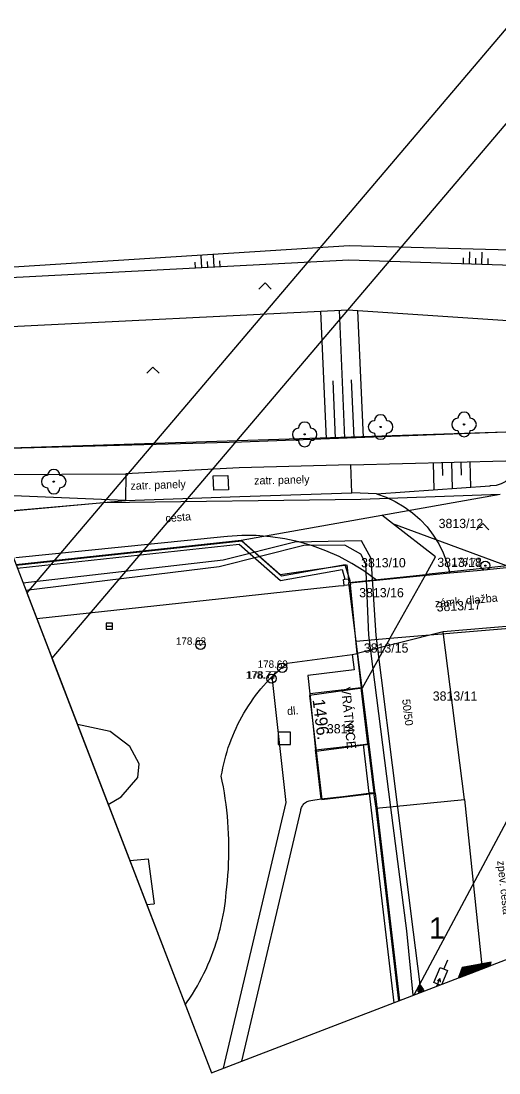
# Model space of a CAD drawing. Extents: x -540150 to -533593, y -1185082 to -1180066.
# Drawn here: x -534383.3 to -534344.5, y -1182698.8 to -1182613.3 of the extents above; entities that cross this region are included whole.
import ezdxf

# ---------------------------------------------------------------- set-up
doc = ezdxf.new("R2010")
doc.units = 0
for name, color, linetype in [('KN_HRAN_PARCEL', 7, 'Continuous'), ('KN_PARC_Č', 7, 'Continuous'), ('KN_VKP_HRAN_', 7, 'Continuous'), ('rámeček', 7, 'Continuous'), ('Vrstva 10', 7, 'Continuous'), ('Vrstva 11', 7, 'Continuous'), ('Vrstva 12', 7, 'Continuous'), ('Vrstva 14', 7, 'Continuous'), ('Vrstva 15', 7, 'Continuous'), ('Vrstva 16', 7, 'Continuous'), ('Vrstva 19', 7, 'Continuous'), ('Vrstva 21', 7, 'Continuous'), ('Vrstva 22', 7, 'Continuous'), ('Vrstva 26', 7, 'Continuous'), ('Vrstva 27', 7, 'Continuous'), ('Vrstva 36', 7, 'Continuous'), ('Vrstva 40', 7, 'Continuous'), ('Vrstva 41', 7, 'Continuous'), ('Vrstva 47', 7, 'Continuous'), ('Vrstva 5', 7, 'Continuous'), ('Vrstva 7', 7, 'Continuous'), ('Vrstva 8', 7, 'Continuous')]:
    doc.layers.add(name, color=color, linetype=linetype)

msp = doc.modelspace()

# ---------------------------------------------------------------- linework, layer by layer
at = {"layer": 'KN_HRAN_PARCEL'}
for p, q in [((-534343.964, -1182646.715), (-534385.024, -1182648.055)), ((-534385.388, -1182653.211), (-534376.604, -1182652.425)), ((-534376.604, -1182652.425), (-534355.724, -1182652.155)), ((-534355.724, -1182652.155), (-534344.424, -1182651.765)), ((-534354.024, -1182653.465), (-534344.424, -1182651.765)), ((-534365.444, -1182655.495), (-534354.024, -1182653.465)), ((-534353.154, -1182654.135), (-534354.024, -1182653.465)), ((-534349.654, -1182656.845), (-534353.154, -1182654.135)), ((-534353.154, -1182654.135), (-534343.844, -1182657.585)), ((-534383.749, -1182657.474), (-534365.444, -1182655.495)), ((-534365.444, -1182655.495), (-534362.294, -1182658.265)), ((-534362.294, -1182658.265), (-534356.874, -1182657.485)), ((-534356.874, -1182657.485), (-534356.694, -1182658.915)), ((-534350.454, -1182658.265), (-534349.654, -1182656.845)), ((-534343.844, -1182657.585), (-534348.124, -1182658.025)), ((-534356.694, -1182658.915), (-534350.454, -1182658.265)), ((-534353.374, -1182663.475), (-534350.454, -1182658.265)), ((-534348.124, -1182658.025), (-534350.454, -1182658.265)), ((-534356.104, -1182663.705), (-534356.694, -1182658.915)), ((-534343.334, -1182662.625), (-534353.374, -1182663.475)), ((-534353.374, -1182663.475), (-534356.104, -1182663.705)), ((-534353.374, -1182663.475), (-534355.634, -1182667.495)), ((-534355.634, -1182667.495), (-534356.104, -1182663.705)), ((-534355.634, -1182667.495), (-534359.894, -1182668.095)), ((-534355.064, -1182672.055), (-534355.634, -1182667.495)), ((-534359.894, -1182668.095), (-534359.354, -1182672.635)), ((-534354.574, -1182676.045), (-534355.064, -1182672.055)), ((-534359.354, -1182672.635), (-534358.894, -1182676.555)), ((-534351.403, -1182692.428), (-534342.094, -1182674.955)), ((-534358.894, -1182676.555), (-534354.574, -1182676.045)), ((-534354.574, -1182676.045), (-534352.584, -1182692.883))]:
    msp.add_line(p, q, dxfattribs=at)
at = {"layer": 'KN_VKP_HRAN_'}
msp.add_line((-534359.354, -1182672.635), (-534355.064, -1182672.055), dxfattribs=at)
at = {"layer": 'rámeček'}
for p, q in [((-534367.869, -1182698.761), (-533593.193, -1182400.806)), ((-534382.866, -1182659.769), (-534367.869, -1182698.761)), ((-534367.869, -1182698.761), (-534273.835, -1182662.594)), ((-534380.821, -1182665.085), (-534367.869, -1182698.761)), ((-534367.869, -1182698.761), (-534279.152, -1182664.639))]:
    msp.add_line(p, q, dxfattribs=at)
for points in [[(-533696.221, -1182132.937), (-534470.896, -1182430.892), (-534367.869, -1182698.761)], [(-534273.835, -1182662.594), (-534338.578, -1182607.616), (-534382.866, -1182659.769)], [(-534279.152, -1182664.639), (-534338.004, -1182614.663), (-534380.821, -1182665.085)]]:
    msp.add_lwpolyline(points, dxfattribs=at)
at = {"layer": 'Vrstva 10'}
for p, q in [((-534382.061, -1182661.863), (-534357.554, -1182659.205)), ((-534357.554, -1182659.205), (-534357.08, -1182659.178)), ((-534349.034, -1182662.945), (-534356.034, -1182664.705)), ((-534361.704, -1182665.475), (-534356.434, -1182664.785)), ((-534356.434, -1182664.785), (-534356.034, -1182664.705)), ((-534376.094, -1182671.015), (-534378.749, -1182670.472)), ((-534374.504, -1182672.255), (-534376.094, -1182671.015)), ((-534373.724, -1182673.655), (-534374.504, -1182672.255)), ((-534373.844, -1182674.775), (-534373.724, -1182673.655)), ((-534375.204, -1182676.335), (-534373.844, -1182674.775)), ((-534376.255, -1182676.958), (-534375.204, -1182676.335))]:
    msp.add_line(p, q, dxfattribs=at)
for points in [[(-534348.503, -1182658.143), (-534346.269, -1182657.939), (-534341.504, -1182657.475)], [(-534354.454, -1182658.736), (-534348.503, -1182658.143)], [(-534356.604, -1182658.945), (-534354.454, -1182658.736)], [(-534341.364, -1182662.275), (-534349.034, -1182662.945)], [(-534367.064, -1182674.665), (-534367.006, -1182674.327), (-534366.941, -1182673.991), (-534366.868, -1182673.656), (-534366.787, -1182673.323), (-534366.698, -1182672.992), (-534366.601, -1182672.663), (-534366.497, -1182672.337), (-534366.385, -1182672.013), (-534366.266, -1182671.692), (-534366.139, -1182671.373), (-534366.005, -1182671.058), (-534365.864, -1182670.746), (-534365.715, -1182670.437), (-534365.559, -1182670.132), (-534365.396, -1182669.831), (-534365.226, -1182669.533), (-534365.049, -1182669.24), (-534364.865, -1182668.951), (-534364.675, -1182668.666), (-534364.478, -1182668.385), (-534364.275, -1182668.109), (-534364.065, -1182667.839), (-534363.849, -1182667.573), (-534363.626, -1182667.312), (-534363.398, -1182667.056), (-534363.164, -1182666.806), (-534362.924, -1182666.562), (-534362.678, -1182666.323), (-534362.427, -1182666.089)], [(-534362.427, -1182666.089), (-534362.171, -1182665.862), (-534361.909, -1182665.641), (-534361.704, -1182665.475)], [(-534366.664, -1182684.115), (-534366.609, -1182683.639), (-534366.562, -1182683.162), (-534366.523, -1182682.685), (-534366.492, -1182682.206), (-534366.469, -1182681.728), (-534366.454, -1182681.249), (-534366.447, -1182680.77), (-534366.448, -1182680.291), (-534366.457, -1182679.812), (-534366.474, -1182679.333), (-534366.499, -1182678.854), (-534366.532, -1182678.376), (-534366.572, -1182677.899), (-534366.621, -1182677.422), (-534366.678, -1182676.947), (-534366.743, -1182676.472), (-534366.816, -1182675.998), (-534366.896, -1182675.526), (-534366.985, -1182675.055), (-534367.064, -1182674.665)], [(-534367.472, -1182688.181), (-534367.359, -1182687.814), (-534367.254, -1182687.445), (-534367.156, -1182687.073), (-534367.066, -1182686.7), (-534366.984, -1182686.324), (-534366.91, -1182685.948), (-534366.844, -1182685.569), (-534366.786, -1182685.19), (-534366.735, -1182684.809), (-534366.693, -1182684.427), (-534366.664, -1182684.115)], [(-534369.993, -1182693.237), (-534369.824, -1182692.995), (-534369.611, -1182692.676), (-534369.404, -1182692.352), (-534369.204, -1182692.025), (-534369.01, -1182691.693), (-534368.824, -1182691.357), (-534368.645, -1182691.017), (-534368.472, -1182690.674), (-534368.307, -1182690.327), (-534368.15, -1182689.977), (-534367.999, -1182689.624), (-534367.856, -1182689.267), (-534367.72, -1182688.908), (-534367.592, -1182688.546), (-534367.472, -1182688.181)]]:
    msp.add_lwpolyline(points, dxfattribs=at)
at = {"layer": 'Vrstva 11'}
for p, q in [((-534343.962, -1182646.715), (-534365.412, -1182647.522)), ((-534365.412, -1182647.522), (-534387.021, -1182648.105)), ((-534356.541, -1182649.359), (-534343.952, -1182649.054)), ((-534365.618, -1182649.626), (-534374.807, -1182650.105)), ((-534356.541, -1182649.359), (-534365.618, -1182649.626)), ((-534356.467, -1182651.648), (-534356.541, -1182649.359)), ((-534386.557, -1182650.173), (-534374.807, -1182650.105)), ((-534374.807, -1182650.105), (-534374.84, -1182652.266)), ((-534365.568, -1182651.94), (-534356.467, -1182651.648)), ((-534354.47, -1182651.722), (-534356.467, -1182651.648)), ((-534385.384, -1182653.222), (-534374.84, -1182652.266)), ((-534374.84, -1182652.266), (-534365.568, -1182651.94)), ((-534366.848, -1182655.214), (-534383.743, -1182656.934)), ((-534347.304, -1182676.545), (-534349.034, -1182662.945)), ((-534356.275, -1182666.02), (-534360.041, -1182666.476)), ((-534361.804, -1182676.795), (-534362.924, -1182666.562)), ((-534360.041, -1182666.476), (-534359.86, -1182667.98)), ((-534358.964, -1182676.485), (-534359.424, -1182672.505)), ((-534359.804, -1182676.625), (-534358.964, -1182676.485)), ((-534358.964, -1182676.485), (-534357.194, -1182676.315)), ((-534357.194, -1182676.315), (-534355.069, -1182676.046)), ((-534366.885, -1182698.383), (-534361.804, -1182676.795)), ((-534354.494, -1182677.255), (-534347.304, -1182676.545)), ((-534347.304, -1182676.545), (-534345.883, -1182690.305)), ((-534365.406, -1182697.814), (-534360.604, -1182677.445)), ((-534347.702, -1182691.005), (-534345.23, -1182690.054)), ((-534347.619, -1182690.535), (-534345.423, -1182690.128)), ((-534347.6, -1182690.481), (-534345.226, -1182690.041)), ((-534347.581, -1182690.426), (-534345.206, -1182689.987)), ((-534347.562, -1182690.372), (-534345.187, -1182689.932)), ((-534347.543, -1182690.318), (-534345.168, -1182689.878)), ((-534347.524, -1182690.263), (-534345.149, -1182689.823)), ((-534347.505, -1182690.209), (-534347.1, -1182690.134)), ((-534347.771, -1182690.97), (-534347.463, -1182690.913)), ((-534347.752, -1182690.916), (-534347.208, -1182690.815)), ((-534347.733, -1182690.861), (-534346.953, -1182690.717)), ((-534347.714, -1182690.807), (-534346.698, -1182690.619)), ((-534347.695, -1182690.753), (-534346.443, -1182690.521)), ((-534347.676, -1182690.698), (-534346.188, -1182690.423)), ((-534347.657, -1182690.644), (-534345.933, -1182690.324)), ((-534347.638, -1182690.589), (-534345.678, -1182690.226))]:
    msp.add_line(p, q, dxfattribs=at)
for points in [[(-534367.717, -1182650.261), (-534366.525, -1182650.245), (-534366.489, -1182651.406), (-534367.681, -1182651.422), (-534367.717, -1182650.261)], [(-534354.47, -1182651.722), (-534353.686, -1182651.998), (-534352.932, -1182652.348), (-534352.215, -1182652.769), (-534351.542, -1182653.256), (-534350.919, -1182653.806), (-534350.351, -1182654.414), (-534349.845, -1182655.073), (-534349.404, -1182655.778), (-534349.033, -1182656.522), (-534348.735, -1182657.298), (-534348.503, -1182658.143)], [(-534363.067, -1182655.211), (-534364.228, -1182655.122), (-534365.392, -1182655.113), (-534366.555, -1182655.183), (-534366.848, -1182655.214)], [(-534354.454, -1182658.736), (-534355.485, -1182657.99), (-534356.474, -1182657.374), (-534357.502, -1182656.827), (-534358.565, -1182656.352), (-534359.658, -1182655.951), (-534360.777, -1182655.627), (-534361.915, -1182655.379), (-534363.067, -1182655.211)], [(-534356.434, -1182664.785), (-534356.275, -1182666.02)], [(-534360.604, -1182677.445), (-534360.591, -1182677.36), (-534360.57, -1182677.277), (-534360.542, -1182677.196), (-534360.506, -1182677.117), (-534360.463, -1182677.043), (-534360.414, -1182676.973), (-534360.358, -1182676.908), (-534360.304, -1182676.855), (-534360.229, -1182676.794), (-534360.157, -1182676.747), (-534360.081, -1182676.707), (-534360.002, -1182676.673), (-534359.92, -1182676.648), (-534359.804, -1182676.625)], [(-534345.23, -1182690.054), (-534345.131, -1182689.773), (-534347.505, -1182690.208), (-534347.789, -1182691.021), (-534347.702, -1182691.005)], [(-534347.505, -1182690.208), (-534347.796, -1182691.041)]]:
    msp.add_lwpolyline(points, dxfattribs=at)
at = {"layer": 'Vrstva 14'}
for p, q in [((-534387.534, -1182633.515), (-534356.684, -1182631.565)), ((-534356.684, -1182631.565), (-534340.684, -1182631.975)), ((-534356.704, -1182632.755), (-534387.514, -1182634.355)), ((-534340.374, -1182633.285), (-534356.704, -1182632.755)), ((-534388.044, -1182638.315), (-534356.794, -1182636.775)), ((-534356.794, -1182636.775), (-534339.124, -1182637.965)), ((-534354.47, -1182651.722), (-534345.245, -1182651.083)), ((-534374.84, -1182652.266), (-534385.925, -1182651.815))]:
    msp.add_line(p, q, dxfattribs=at)
msp.add_lwpolyline([(-534342.959, -1182649.355), (-534342.992, -1182649.442), (-534343.104, -1182649.748), (-534343.325, -1182650.119), (-534343.61, -1182650.444), (-534343.95, -1182650.71), (-534344.333, -1182650.91), (-534344.747, -1182651.035), (-534345.176, -1182651.083), (-534345.245, -1182651.083)], dxfattribs=at)
at = {"layer": 'Vrstva 15'}
for p, q in [((-534369.148, -1182633.401), (-534369.174, -1182632.902)), ((-534368.648, -1182633.375), (-534368.7, -1182632.376)), ((-534368.149, -1182633.349), (-534368.175, -1182632.85)), ((-534367.65, -1182633.323), (-534367.702, -1182632.324)), ((-534367.15, -1182633.297), (-534367.176, -1182632.798)), ((-534347.395, -1182633.058), (-534347.379, -1182632.558)), ((-534346.896, -1182633.074), (-534346.863, -1182632.074)), ((-534346.396, -1182633.09), (-534346.38, -1182632.59)), ((-534345.896, -1182633.106), (-534345.864, -1182632.107)), ((-534345.397, -1182633.122), (-534345.38, -1182632.623)), ((-534358.997, -1182636.884), (-534358.551, -1182647.264)), ((-534357.499, -1182636.81), (-534357.053, -1182647.208)), ((-534355.996, -1182636.829), (-534355.554, -1182647.151)), ((-534358.004, -1182642.54), (-534357.802, -1182647.236)), ((-534356.506, -1182642.476), (-534356.304, -1182647.179)), ((-534347.56, -1182650.204), (-534347.586, -1182649.143)), ((-534346.787, -1182651.19), (-534346.837, -1182649.124)), ((-534349.782, -1182651.397), (-534349.836, -1182649.197)), ((-534349.06, -1182650.24), (-534349.086, -1182649.179)), ((-534348.284, -1182651.294), (-534348.336, -1182649.161))]:
    msp.add_line(p, q, dxfattribs=at)
at = {"layer": 'Vrstva 16'}
for points in [[(-534348.979, -1182690.321), (-534348.672, -1182689.585)], [(-534349.796, -1182691.409), (-534349.288, -1182690.192)], [(-534349.288, -1182690.192), (-534348.68, -1182690.446)], [(-534348.68, -1182690.446), (-534349.145, -1182691.56)], [(-534349.296, -1182691.618), (-534349.796, -1182691.409)], [(-534349.564, -1182691.721), (-534349.306, -1182691.102)], [(-534349.306, -1182691.102), (-534349.509, -1182691.283)], [(-534349.306, -1182691.102), (-534349.291, -1182691.374)]]:
    msp.add_lwpolyline(points, dxfattribs=at)
at = {"layer": 'Vrstva 19'}
for points in [[(-534350.625, -1182692.017), (-534350.932, -1182691.548), (-534351.122, -1182692.073), (-534350.994, -1182692.271)], [(-534350.913, -1182691.677), (-534351.059, -1182692.066), (-534350.937, -1182692.249)], [(-534350.899, -1182691.802), (-534350.997, -1182692.059), (-534350.886, -1182692.229)], [(-534350.746, -1182692.176), (-534350.688, -1182692.024), (-534350.913, -1182691.677)], [(-534350.81, -1182692.2), (-534350.75, -1182692.031), (-534350.899, -1182691.802)], [(-534350.885, -1182691.923), (-534350.934, -1182692.052), (-534350.857, -1182692.174), (-534350.813, -1182692.038), (-534350.885, -1182691.923)], [(-534350.673, -1182692.148), (-534350.625, -1182692.017)]]:
    msp.add_lwpolyline(points, dxfattribs=at)
at = {"layer": 'Vrstva 21'}
for centre, radius in [((-534345.614, -1182657.555), 0.375), ((-534345.614, -1182657.555), 0.05), ((-534368.754, -1182663.985), 0.375), ((-534368.754, -1182663.985), 0.05), ((-534362.114, -1182665.855), 0.375), ((-534362.114, -1182665.855), 0.05), ((-534362.984, -1182666.735), 0.375), ((-534362.984, -1182666.735), 0.05)]:
    msp.add_circle(centre, radius, dxfattribs=at)
at = {"layer": 'Vrstva 22'}
for centre in [(-534354.124, -1182646.295), (-534347.344, -1182646.085), (-534360.294, -1182646.895), (-534380.675, -1182650.735)]:
    msp.add_circle(centre, 0.05, dxfattribs=at)
for centre, start, end in [((-534354.124, -1182645.795), 0, 180), ((-534347.844, -1182646.085), 90, 270), ((-534347.344, -1182645.585), 0, 180), ((-534346.844, -1182646.085), 270, 90), ((-534360.794, -1182646.895), 90, 270), ((-534360.294, -1182646.395), 0, 180), ((-534359.794, -1182646.895), 270, 90), ((-534354.624, -1182646.295), 90, 270), ((-534353.624, -1182646.295), 270, 90), ((-534347.344, -1182646.585), 180, 0), ((-534360.294, -1182647.395), 180, 0), ((-534354.124, -1182646.795), 180, 0), ((-534380.675, -1182650.235), 0, 180), ((-534381.175, -1182650.735), 90, 270), ((-534380.175, -1182650.735), 270, 90), ((-534380.675, -1182651.235), 180, 0)]:
    msp.add_arc(centre, 0.5, start, end, dxfattribs=at)
at = {"layer": 'Vrstva 26'}
msp.add_lwpolyline([(-534362.454, -1182672.095), (-534361.454, -1182672.095), (-534361.454, -1182671.095), (-534362.454, -1182671.095)], close=True, dxfattribs=at)
at = {"layer": 'Vrstva 27'}
msp.add_line((-534376.404, -1182662.475), (-534375.904, -1182662.475), dxfattribs=at)
msp.add_lwpolyline([(-534376.404, -1182662.725), (-534375.904, -1182662.725), (-534375.904, -1182662.225), (-534376.404, -1182662.225)], close=True, dxfattribs=at)
at = {"layer": 'Vrstva 36'}
for points in [[(-534364.01, -1182635.093), (-534363.51, -1182634.593), (-534363.01, -1182635.093)], [(-534373.116, -1182641.925), (-534372.616, -1182641.425), (-534372.116, -1182641.925)], [(-534346.331, -1182654.635), (-534345.831, -1182654.135), (-534345.331, -1182654.635)]]:
    msp.add_lwpolyline(points, dxfattribs=at)
at = {"layer": 'Vrstva 5'}
for p, q in [((-534355.697, -1182667.478), (-534359.86, -1182667.98)), ((-534355.152, -1182672.027), (-534355.697, -1182667.478)), ((-534359.86, -1182667.98), (-534359.424, -1182672.505)), ((-534374.502, -1182681.514), (-534372.994, -1182681.365)), ((-534372.994, -1182681.365), (-534372.514, -1182685.025))]:
    msp.add_line(p, q, dxfattribs=at)
for points in [[(-534350.874, -1182692.045), (-534350.947, -1182691.363), (-534351.458, -1182687.313), (-534352.738, -1182677.213), (-534354.492, -1182663.221), (-534354.882, -1182656.971), (-534355.675, -1182655.546), (-534361.08, -1182655.646), (-534366.915, -1182657.122), (-534383.174, -1182658.968)], [(-534351.475, -1182692.456), (-534351.997, -1182687.229), (-534353.3, -1182677.212), (-534355.069, -1182663.214), (-534355.325, -1182657.412), (-534355.723, -1182656.633), (-534357.018, -1182655.891), (-534360.348, -1182655.914), (-534367.226, -1182657.641), (-534382.938, -1182659.583)], [(-534359.424, -1182672.505), (-534355.547, -1182672.075)], [(-534355.547, -1182672.075), (-534355.152, -1182672.027)], [(-534373.128, -1182685.088), (-534372.514, -1182685.025)], [(-534350.768, -1182692.184), (-534350.874, -1182692.045)]]:
    msp.add_lwpolyline(points, dxfattribs=at)
at = {"layer": 'Vrstva 7'}
for p, q in [((-534365.394, -1182655.565), (-534383.726, -1182657.533)), ((-534365.612, -1182655.812), (-534362.262, -1182658.768)), ((-534362.164, -1182658.415), (-534365.394, -1182655.565)), ((-534356.994, -1182657.485), (-534362.164, -1182658.415)), ((-534356.645, -1182658.619), (-534356.994, -1182657.485)), ((-534362.262, -1182658.768), (-534357.238, -1182657.864)), ((-534357.238, -1182657.864), (-534357.034, -1182658.668)), ((-534357.08, -1182659.178), (-534357.142, -1182658.681)), ((-534356.583, -1182659.116), (-534357.08, -1182659.178)), ((-534356.034, -1182664.705), (-534355.697, -1182667.478)), ((-534355.547, -1182672.075), (-534355.069, -1182676.046)), ((-534355.152, -1182672.027), (-534354.672, -1182675.999)), ((-534353.031, -1182693.055), (-534355.025, -1182676.041))]:
    msp.add_line(p, q, dxfattribs=at)
for points in [[(-534383.635, -1182657.771), (-534365.612, -1182655.812)], [(-534357.142, -1182658.681), (-534357.034, -1182658.668), (-534356.645, -1182658.619)], [(-534356.645, -1182658.619), (-534356.604, -1182658.945), (-534356.583, -1182659.116)], [(-534354.672, -1182675.999), (-534355.025, -1182676.041), (-534355.069, -1182676.046)], [(-534354.494, -1182677.255), (-534354.672, -1182675.999)], [(-534352.654, -1182692.91), (-534354.494, -1182677.255)]]:
    msp.add_lwpolyline(points, dxfattribs=at)
at = {"layer": 'Vrstva 8'}
msp.add_line((-534356.034, -1182664.705), (-534356.583, -1182659.116), dxfattribs=at)

# ---------------------------------------------------------------- texts
at = {"layer": 'KN_PARC_Č'}
for s, p in [('3813/12', (-534349.411, -1182654.506)), ('3813/10', (-534355.708, -1182657.695)), ('3813/18', (-534349.519, -1182657.666)), ('3813/16', (-534355.864, -1182660.126)), ('3813/15', (-534355.489, -1182664.62)), ('3813/11', (-534349.889, -1182668.525)), ('3818', (-534358.487, -1182671.18))]:
    msp.add_text(s, height=0.75, dxfattribs=at).set_placement(p)
msp.add_text('3813/17', height=0.75, rotation=3, dxfattribs=at).set_placement((-534349.558, -1182661.292))
at = {"layer": 'Vrstva 12'}
msp.add_text('1', height=1.75, dxfattribs=at).set_placement((-534350.192, -1182687.867))
at = {"layer": 'Vrstva 22'}
for s, p in [('178.71 ', (-534348.361, -1182657.555)), ('178.62 ', (-534370.754, -1182663.985)), ('178.69 ', (-534364.114, -1182665.855)), ('178.77 ', (-534365.068, -1182666.735)), ('178.77 ', (-534364.984, -1182666.735))]:
    msp.add_text(s, height=0.6, dxfattribs=at).set_placement(p)
at = {"layer": 'Vrstva 40'}
for s, rotation, p in [('zatr. panely', 2.02318, (-534374.433, -1182651.4)), ('zatr. panely', 1.33628, (-534364.388, -1182650.972)), ('cesta', 4.84755, (-534371.575, -1182654.041)), ('zámk. dlažba', 5.42156, (-534349.695, -1182660.952)), ('50/50', 277.11791, (-534352.381, -1182668.436)), ('dl.', 5.42156, (-534361.69, -1182669.708)), ('zpev. cesta', 276.45357, (-534344.661, -1182681.543))]:
    msp.add_text(s, height=0.65, rotation=rotation, dxfattribs=at).set_placement(p)
at = {"layer": 'Vrstva 41'}
msp.add_text('VRÁTNICE', height=0.75, rotation=275.50366, dxfattribs=at).set_placement((-534357.331, -1182667.454))
at = {"layer": 'Vrstva 47'}
msp.add_text('1496.', height=1, rotation=277.11791, dxfattribs=at).set_placement((-534359.654, -1182668.445))

doc.saveas('drawing.dxf')
